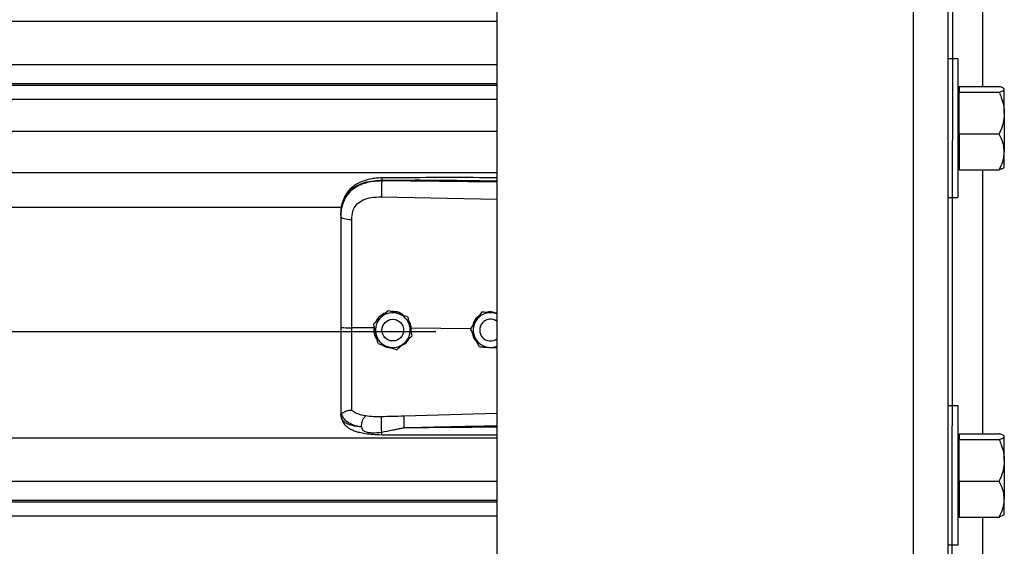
# Model space of a CAD drawing. Header units: inches. Extents: x 170 to 284, y 215 to 248.
# Tile 387 of 656: x 206.297 to 206.783, y 222.118 to 222.378. Entities that reach past the tile are written whole.
import ezdxf

# ---------------------------------------------------------------- set-up
doc = ezdxf.new("R2010")
doc.units = ezdxf.units.IN
doc.header["$LTSCALE"] = 0.25
doc.header["$MEASUREMENT"] = 0
doc.layers.add('RH FRONT OF HOOD', color=7, linetype='Continuous')

msp = doc.modelspace()

# ---------------------------------------------------------------- linework, layer by layer
at = {"layer": 'RH FRONT OF HOOD'}
for p, q in [((206.7552119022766, 220.1328032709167), (206.7598002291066, 224.3934313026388)), ((206.7552119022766, 224.3487565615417), (206.7552119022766, 220.1328032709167)), ((206.7380912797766, 224.3444764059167), (206.7380912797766, 220.1328032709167)), ((206.5326438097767, 224.3332527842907), (206.5326438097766, 220.1328032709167)), ((206.7723325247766, 222.4749051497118), (206.7723325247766, 222.3447869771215)), ((202.5003237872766, 222.376990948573), (206.5326438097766, 222.376990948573)), ((206.7602796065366, 222.3584841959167), (206.7552119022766, 222.3584841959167)), ((206.7602796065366, 222.3242429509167), (206.7602796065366, 222.3584841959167)), ((202.5003237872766, 222.3556119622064), (206.5326438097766, 222.3556119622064)), ((206.5326438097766, 222.3461266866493), (202.5003237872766, 222.3461266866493)), ((202.5003237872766, 222.3454873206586), (206.5326438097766, 222.3454873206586)), ((206.7608274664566, 222.3435036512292), (206.7602796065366, 222.3435036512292)), ((206.7608274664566, 222.3447869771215), (206.7608274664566, 222.343339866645)), ((206.7608274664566, 222.3447869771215), (206.7804819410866, 222.3447869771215)), ((206.7608274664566, 222.343339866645), (206.7608274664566, 222.3418927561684)), ((206.7608274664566, 222.331620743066), (206.7608274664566, 222.3418927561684)), ((206.7608274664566, 222.3418927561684), (206.7804819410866, 222.3418927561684)), ((206.7830500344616, 222.3435036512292), (206.782857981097, 222.3437264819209)), ((206.7830500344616, 222.343339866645), (206.7830500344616, 222.3435036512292)), ((206.7830500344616, 222.331620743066), (206.7830500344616, 222.343339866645)), ((202.5003237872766, 222.3384692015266), (206.5326438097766, 222.3384692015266)), ((206.7608274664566, 222.3213487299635), (206.7608274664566, 222.331620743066)), ((206.7830500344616, 222.331620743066), (206.7830500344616, 222.3125238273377)), ((202.5003237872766, 222.3227851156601), (206.5326438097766, 222.3227851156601)), ((206.7602796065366, 222.2900017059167), (206.7602796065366, 222.3242429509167)), ((206.7608274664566, 222.3213487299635), (206.7608274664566, 222.3125238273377)), ((206.7608274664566, 222.3213487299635), (206.7804819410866, 222.3213487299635)), ((206.7608274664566, 222.3125238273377), (206.7608274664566, 222.3036989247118)), ((206.7830500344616, 222.3049822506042), (206.7830500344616, 222.3125238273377)), ((206.7602796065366, 222.3049822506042), (206.7608274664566, 222.3049822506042)), ((206.7608274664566, 222.3036989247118), (206.7804819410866, 222.3036989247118)), ((206.7723325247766, 222.3036989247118), (206.7723325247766, 222.1735807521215)), ((206.782857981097, 222.3047594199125), (206.7830500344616, 222.3049822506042)), ((202.5003237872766, 222.3023971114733), (206.5326438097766, 222.3023971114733)), ((206.4757965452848, 222.2981854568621), (206.4757965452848, 222.2985968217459)), ((206.5326438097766, 222.2976487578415), (206.4757965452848, 222.2981854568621)), ((206.4757005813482, 222.2903966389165), (206.5326438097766, 222.2891870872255)), ((206.7552119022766, 222.2900017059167), (206.7602796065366, 222.2900017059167)), ((202.5768719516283, 222.2853214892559), (206.4560926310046, 222.2853214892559)), ((206.4556010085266, 222.2812622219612), (206.4556010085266, 222.28077390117)), ((206.4791715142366, 222.2343303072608), (206.4791715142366, 222.2343286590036)), ((206.4885896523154, 222.2313296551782), (206.4885896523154, 222.231328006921)), ((206.5251150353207, 222.2335338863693), (206.5251150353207, 222.2335355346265)), ((206.5261639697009, 222.2334676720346), (206.5251150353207, 222.2335355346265)), ((206.4719722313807, 222.2257390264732), (206.4610586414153, 222.2258434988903)), ((206.4718638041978, 222.2276742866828), (206.4718638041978, 222.2276726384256)), ((206.4721575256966, 222.2263285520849), (206.4719722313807, 222.2257390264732)), ((206.4719722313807, 222.2257390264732), (206.4719744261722, 222.2257388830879)), ((206.4904099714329, 222.2255624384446), (206.4898619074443, 222.2255084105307)), ((206.4903128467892, 222.223444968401), (206.4904099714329, 222.2255624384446)), ((206.4904099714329, 222.2255624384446), (206.4904116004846, 222.2255625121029)), ((206.5196436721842, 222.2252826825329), (206.4904116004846, 222.2255625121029)), ((206.5196296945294, 222.2253109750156), (206.5196296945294, 222.2253126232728)), ((202.5304915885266, 222.2239290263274), (206.5024760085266, 222.2239290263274)), ((206.4759317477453, 222.2246717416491), (206.4759317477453, 222.2246709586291)), ((206.4866321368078, 222.2246709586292), (206.4866321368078, 222.2246717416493)), ((206.4907000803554, 222.2216729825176), (206.4907000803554, 222.2216713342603)), ((206.5241434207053, 222.2246717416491), (206.5241434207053, 222.2246709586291)), ((206.5289402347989, 222.2161293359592), (206.5326438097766, 222.2158895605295)), ((206.7602796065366, 222.1872779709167), (206.7552119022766, 222.1872779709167)), ((206.7602796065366, 222.1530367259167), (206.7602796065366, 222.1872779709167)), ((206.4556010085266, 222.1837208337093), (206.4556010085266, 222.1831920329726)), ((206.4559407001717, 222.1812068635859), (206.4556010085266, 222.1831920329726)), ((206.5326438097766, 222.1835153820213), (206.4867081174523, 222.1821835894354)), ((202.5003237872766, 222.171543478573), (206.5326438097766, 222.171543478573)), ((206.7608274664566, 222.1722974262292), (206.7602796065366, 222.1722974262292)), ((206.7608274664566, 222.1735807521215), (206.7608274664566, 222.172133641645)), ((206.7608274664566, 222.1735807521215), (206.7804819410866, 222.1735807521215)), ((206.7608274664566, 222.172133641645), (206.7608274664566, 222.1706865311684)), ((206.7830500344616, 222.1722974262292), (206.782857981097, 222.1725202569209)), ((206.7830500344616, 222.172133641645), (206.7830500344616, 222.1722974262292)), ((206.7830500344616, 222.160414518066), (206.7830500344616, 222.172133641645)), ((206.7608274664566, 222.160414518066), (206.7608274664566, 222.1706865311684)), ((206.7608274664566, 222.1706865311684), (206.7804819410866, 222.1706865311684)), ((206.7608274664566, 222.1501425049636), (206.7608274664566, 222.160414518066)), ((206.7830500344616, 222.160414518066), (206.7830500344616, 222.1413176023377)), ((206.7602796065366, 222.1187954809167), (206.7602796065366, 222.1530367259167)), ((202.5003237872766, 222.1501644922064), (206.5326438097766, 222.1501644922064)), ((206.7608274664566, 222.1501425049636), (206.7608274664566, 222.1413176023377)), ((206.7608274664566, 222.1501425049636), (206.7804819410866, 222.1501425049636)), ((206.5326438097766, 222.1406792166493), (202.5003237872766, 222.1406792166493)), ((202.5003237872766, 222.1400398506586), (206.5326438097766, 222.1400398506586)), ((206.7608274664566, 222.1413176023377), (206.7608274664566, 222.1324926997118)), ((206.7830500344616, 222.1337760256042), (206.7830500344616, 222.1413176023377)), ((202.5003237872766, 222.1330217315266), (206.5326438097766, 222.1330217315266)), ((206.7602796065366, 222.1337760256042), (206.7608274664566, 222.1337760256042)), ((206.782857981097, 222.1335531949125), (206.7830500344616, 222.1337760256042)), ((206.7608274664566, 222.1324926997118), (206.7804819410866, 222.1324926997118)), ((206.7723325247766, 222.1324926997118), (206.7723325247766, 222.0036368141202)), ((206.7552119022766, 222.1187954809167), (206.7602796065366, 222.1187954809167))]:
    msp.add_line(p, q, dxfattribs=at)
at = {"layer": 'RH FRONT OF HOOD', "flags": 128}
msp.add_lwpolyline([(206.4556010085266, 222.28077390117), (206.4557049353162, 222.2804781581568), (206.4560128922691, 222.2801932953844), (206.4565135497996, 222.2799297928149), (206.457188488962, 222.2796973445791), (206.4580128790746, 222.2795045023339), (206.458956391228, 222.2793583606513), (206.4599843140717, 222.2792642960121), (206.4610588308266, 222.2792257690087)], dxfattribs=at)
at = {"layer": 'RH FRONT OF HOOD'}
msp.add_circle((206.4812819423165, 222.2246709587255), 0.005350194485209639, dxfattribs=at)
for centre, radius, start, end in [((206.4812819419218, 222.2246717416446), 0.008560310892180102, 132.3279357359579, 192.3279369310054), ((206.4812819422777, 222.2246717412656), 0.00856031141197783, 72.32793711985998, 132.3279357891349), ((206.4812819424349, 222.2246717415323), 0.00856031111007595, 12.32793744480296, 72.32793758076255), ((206.5294936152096, 222.2246717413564), 0.00856031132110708, 86.29353550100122, 146.2935346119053), ((206.5294936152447, 222.2246717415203), 0.005350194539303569, 53.92810144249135, 179.9999986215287), ((206.5294936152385, 222.2246709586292), 0.005350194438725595, 53.92810057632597, 306.071899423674), ((206.5294936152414, 222.2246717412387), 0.008560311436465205, 68.40767565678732, 86.29353576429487), ((206.4812819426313, 222.2246717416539), 0.008560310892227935, 312.3279357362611, 12.32793693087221), ((206.5294936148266, 222.2246717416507), 0.008560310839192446, 146.2935348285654, 206.2935362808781), ((206.4812819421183, 222.2246717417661), 0.00856031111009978, 192.3279374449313, 252.3279375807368), ((206.5294936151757, 222.2246717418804), 0.008560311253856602, 206.2935366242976, 266.2935360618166), ((206.4812819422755, 222.2246717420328), 0.008560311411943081, 252.3279371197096, 312.3279357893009), ((206.529493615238, 222.2246717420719), 0.008560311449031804, 266.2935357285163, 291.592324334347)]:
    msp.add_arc(centre, radius, start, end, dxfattribs=at)
for points, knots in [([(206.7830500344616, 222.343339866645), (206.7829523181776, 222.3435424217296), (206.7827533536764, 222.3439548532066), (206.7816015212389, 222.344434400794), (206.7807342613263, 222.3447075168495), (206.7804819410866, 222.3447869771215)], [0, 0, 0, 0, 0.4062905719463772, 0.8272664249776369, 1, 1, 1, 1]), ([(206.7804819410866, 222.3418927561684), (206.7811564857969, 222.3421177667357), (206.7825301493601, 222.3425759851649), (206.7830452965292, 222.3430764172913), (206.7830499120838, 222.3433330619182), (206.7830500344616, 222.343339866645)], [0, 0, 0, 0, 0.4843414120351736, 0.9863277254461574, 1, 1, 1, 1]), ([(206.7804819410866, 222.3418927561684), (206.7808634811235, 222.3410230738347), (206.7817662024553, 222.3389654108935), (206.7828069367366, 222.3355365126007), (206.782968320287, 222.3329369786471), (206.7830500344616, 222.331620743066)], [0, 0, 0, 0, 0.2654599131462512, 0.6280764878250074, 1, 1, 1, 1]), ([(206.7830500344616, 222.331620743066), (206.7830472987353, 222.331385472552), (206.7830294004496, 222.329846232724), (206.7826076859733, 222.3269736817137), (206.781580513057, 222.3238001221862), (206.7807535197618, 222.3219547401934), (206.7804819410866, 222.3213487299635)], [0, 0, 0, 0, 0.06653229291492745, 0.4352825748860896, 0.8145508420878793, 1, 1, 1, 1]), ([(206.7830500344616, 222.3125238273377), (206.7829523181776, 222.3137590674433), (206.7827533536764, 222.3162741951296), (206.7816015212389, 222.3191986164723), (206.7807342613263, 222.3208641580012), (206.7804819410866, 222.3213487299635)], [0, 0, 0, 0, 0.4062905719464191, 0.8272664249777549, 1, 1, 1, 1]), ([(206.7804819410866, 222.3036989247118), (206.7811564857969, 222.3050711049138), (206.7825301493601, 222.3078654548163), (206.7830452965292, 222.3109172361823), (206.7830499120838, 222.312482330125), (206.7830500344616, 222.3125238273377)], [0, 0, 0, 0, 0.4843414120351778, 0.9863277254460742, 1, 1, 1, 1]), ([(206.7827912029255, 222.3048169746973), (206.7827369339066, 222.3047249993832), (206.7825591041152, 222.3044236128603), (206.7815943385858, 222.304051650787), (206.7807326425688, 222.3037784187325), (206.7804819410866, 222.3036989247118)], [0, 0, 0, 0, 0.2374711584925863, 0.7781501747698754, 1, 1, 1, 1]), ([(206.4556010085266, 222.2812622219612), (206.4556637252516, 222.2826186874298), (206.4557821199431, 222.2851793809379), (206.4567516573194, 222.2886703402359), (206.4580408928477, 222.291082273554), (206.4594047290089, 222.2927849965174), (206.4604876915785, 222.2938283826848), (206.4615466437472, 222.2946568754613), (206.4625360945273, 222.2953168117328), (206.4637704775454, 222.2960118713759), (206.4653644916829, 222.2967375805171), (206.4680282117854, 222.2976456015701), (206.4715633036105, 222.2984055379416), (206.474469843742, 222.2985368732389), (206.4757965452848, 222.2985968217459)], [0, 0, 0, 0, 0.1307156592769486, 0.2467609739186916, 0.3577928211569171, 0.4170971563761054, 0.4791482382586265, 0.5177152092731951, 0.5590896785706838, 0.6032945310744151, 0.6633484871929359, 0.7353692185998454, 0.8792082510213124, 1, 1, 1, 1]), ([(206.4757965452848, 222.2981854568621), (206.474580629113, 222.2981521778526), (206.4721488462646, 222.2980856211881), (206.4688080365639, 222.2974638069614), (206.4658502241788, 222.2965215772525), (206.4633076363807, 222.29530390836), (206.4610761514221, 222.2937584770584), (206.4592044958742, 222.2919172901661), (206.4577235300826, 222.2897869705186), (206.4565479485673, 222.2872177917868), (206.455755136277, 222.2841659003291), (206.4556524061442, 222.2819050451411), (206.4556010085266, 222.28077390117)], [0, 0, 0, 0, 0.1111703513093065, 0.222336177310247, 0.3162781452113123, 0.4102081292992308, 0.5024030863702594, 0.5945790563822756, 0.6845432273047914, 0.774504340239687, 0.8871807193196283, 1, 1, 1, 1]), ([(206.4758151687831, 222.299688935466), (206.4748165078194, 222.2996503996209), (206.47292476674, 222.2995774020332), (206.4696157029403, 222.2990490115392), (206.4663881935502, 222.2981550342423), (206.4636413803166, 222.2968507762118), (206.461655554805, 222.2955281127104), (206.4600143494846, 222.2940826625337), (206.4586991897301, 222.2924944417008), (206.4576239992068, 222.2907417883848), (206.4567667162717, 222.288832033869), (206.4560218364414, 222.286313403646), (206.4558064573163, 222.2843757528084), (206.4556874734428, 222.2833053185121)], [0, 0, 0, 0, 0.09774743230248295, 0.1851607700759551, 0.3306121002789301, 0.4364670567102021, 0.5083182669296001, 0.5850061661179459, 0.6719760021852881, 0.730794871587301, 0.8036787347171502, 0.8915444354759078, 1, 1, 1, 1]), ([(206.4757965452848, 222.2981854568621), (206.475774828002, 222.2976096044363), (206.4757297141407, 222.2964133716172), (206.4756886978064, 222.2941883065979), (206.4756754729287, 222.2920109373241), (206.4756924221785, 222.290921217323), (206.4757005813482, 222.2903966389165)], [0, 0, 0, 0, 0.2406941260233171, 0.5000000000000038, 0.7593058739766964, 1, 1, 1, 1]), ([(206.4758153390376, 222.299673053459), (206.4758141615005, 222.2996770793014), (206.4758101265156, 222.2996908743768), (206.4758049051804, 222.2995759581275), (206.475798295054, 222.2992831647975), (206.4757972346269, 222.2988672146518), (206.4757965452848, 222.2985968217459)], [0, 0, 0, 0, 0.09787641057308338, 0.3353863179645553, 0.5679606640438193, 1, 1, 1, 1]), ([(206.4757965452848, 222.2985968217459), (206.4821023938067, 222.2986361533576), (206.495341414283, 222.2987187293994), (206.5142910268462, 222.2985375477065), (206.5269315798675, 222.2983165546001), (206.5326438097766, 222.2982166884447)], [0, 0, 0, 0, 0.3326703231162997, 0.6984356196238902, 1, 1, 1, 1]), ([(206.5326438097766, 222.2997718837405), (206.5297446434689, 222.2997866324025), (206.5191167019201, 222.2998406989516), (206.5001732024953, 222.2998773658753), (206.4841299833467, 222.2997532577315), (206.4758151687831, 222.299688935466)], [0, 0, 0, 0, 0.1530455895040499, 0.5610439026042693, 1, 1, 1, 1]), ([(206.4614844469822, 222.2831590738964), (206.4614844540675, 222.283159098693), (206.4615870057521, 222.2835180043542), (206.4620821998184, 222.2849241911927), (206.4636182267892, 222.2871268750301), (206.4666852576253, 222.289030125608), (206.470801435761, 222.2902417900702), (206.4739542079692, 222.2903414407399), (206.4757005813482, 222.2903966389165)], [0, 0, 0, 0, 4.497367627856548e-06, 0.06509473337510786, 0.261670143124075, 0.475310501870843, 0.7093656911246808, 1, 1, 1, 1]), ([(206.4556010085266, 222.28077390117), (206.4556010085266, 222.2771437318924), (206.4556010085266, 222.2698728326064), (206.4556010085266, 222.2587920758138), (206.4556010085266, 222.2476094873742), (206.4556010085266, 222.2366408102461), (206.4556010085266, 222.2293929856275), (206.4556010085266, 222.2259131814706)], [0, 0, 0, 0, 0.2027568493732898, 0.4061035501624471, 0.6088604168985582, 0.8122072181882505, 1, 1, 1, 1]), ([(206.4610586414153, 222.2258435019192), (206.4610586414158, 222.2258435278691), (206.4610587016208, 222.2292298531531), (206.4610587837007, 222.2362765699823), (206.4610588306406, 222.2469497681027), (206.4610588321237, 222.2578258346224), (206.4610588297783, 222.2686131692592), (206.4610588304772, 222.2756882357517), (206.4610588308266, 222.2792257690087)], [0, 0, 0, 0, 1.439079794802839e-06, 0.1877923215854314, 0.3908439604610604, 0.59389561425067, 0.7969478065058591, 1, 1, 1, 1]), ([(206.4610588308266, 222.2792257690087), (206.4611288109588, 222.2805504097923), (206.4611987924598, 222.2818750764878), (206.4614844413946, 222.2831590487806), (206.4614844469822, 222.2831590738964)], [0, 0, 0, 0, 0.9999804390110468, 0.9999999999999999, 0.9999999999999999, 0.9999999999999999, 0.9999999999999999]), ([(206.4718638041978, 222.2276742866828), (206.4723697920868, 222.2281352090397), (206.4733936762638, 222.2290679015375), (206.4746408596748, 222.2302039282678), (206.4753548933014, 222.2308542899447), (206.4755176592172, 222.2310025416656)], [0, 0, 0, 0, 0.4299704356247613, 0.8700602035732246, 1, 1, 1, 1]), ([(206.4718638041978, 222.2276726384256), (206.4723697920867, 222.2281334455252), (206.4733936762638, 222.229065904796), (206.4746408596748, 222.2302018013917), (206.4753548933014, 222.230852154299), (206.4755176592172, 222.2310004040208)], [0, 0, 0, 0, 0.4299704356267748, 0.8700602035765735, 1, 1, 1, 1]), ([(206.4778922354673, 222.2331652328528), (206.4777570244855, 222.2331351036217), (206.4766052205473, 222.2328784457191), (206.4748479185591, 222.2314196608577), (206.4732291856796, 222.2298100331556), (206.4729013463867, 222.2287017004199), (206.4728680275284, 222.2285890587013)], [0, 0, 0, 0, 0.05931474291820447, 0.5052766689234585, 0.9497204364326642, 1, 1, 1, 1]), ([(206.4755176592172, 222.2310025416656), (206.4764581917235, 222.2318591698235), (206.4777126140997, 222.2330016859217), (206.4788795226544, 222.2340643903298), (206.4791715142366, 222.2343303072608)], [0, 0, 0, 0, 0.7497733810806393, 1, 1, 1, 1]), ([(206.4755176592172, 222.2310004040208), (206.4764581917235, 222.2318570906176), (206.4777126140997, 222.2329996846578), (206.4788795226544, 222.2340626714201), (206.4791715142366, 222.2343286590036)], [0, 0, 0, 0, 0.7497733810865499, 1, 1, 1, 1]), ([(206.4791715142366, 222.2343303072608), (206.4795692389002, 222.2342036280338), (206.4810740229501, 222.2337243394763), (206.4826909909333, 222.2332092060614), (206.483880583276, 222.2328302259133)], [0, 0, 0, 0, 0.2643068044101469, 1, 1, 1, 1]), ([(206.4791715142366, 222.2343286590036), (206.4795692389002, 222.2342019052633), (206.4810740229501, 222.2337223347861), (206.4826909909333, 222.2332071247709), (206.483880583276, 222.2328280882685)], [0, 0, 0, 0, 0.2643068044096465, 1, 1, 1, 1]), ([(206.4865420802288, 222.2319821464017), (206.4861853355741, 222.2322722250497), (206.4850217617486, 222.2332183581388), (206.4829702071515, 222.233785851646), (206.4814006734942, 222.2337896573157), (206.480864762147, 222.2337909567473)], [0, 0, 0, 0, 0.2255168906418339, 0.7355556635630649, 1, 1, 1, 1]), ([(206.483880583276, 222.2328302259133), (206.4840669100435, 222.2327708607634), (206.4855242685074, 222.23230653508), (206.4871223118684, 222.2317972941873), (206.4884466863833, 222.2313752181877), (206.4885896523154, 222.2313296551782)], [0, 0, 0, 0, 0.1156468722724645, 0.9045342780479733, 0.9999999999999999, 0.9999999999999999, 0.9999999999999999, 0.9999999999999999]), ([(206.483880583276, 222.2328280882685), (206.4840669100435, 222.2327687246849), (206.4855242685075, 222.2323044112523), (206.4871223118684, 222.2317953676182), (206.4884466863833, 222.231373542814), (206.4885896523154, 222.231328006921)], [0, 0, 0, 0, 0.1156468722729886, 0.9045342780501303, 1, 1, 1, 1]), ([(206.4885896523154, 222.2313296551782), (206.4887357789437, 222.2306610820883), (206.4890314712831, 222.229308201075), (206.4893916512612, 222.227660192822), (206.489597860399, 222.2267166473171), (206.4896448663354, 222.2265015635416)], [0, 0, 0, 0, 0.4299704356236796, 0.8700602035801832, 1, 1, 1, 1]), ([(206.4885896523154, 222.231328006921), (206.4887357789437, 222.2306593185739), (206.4890314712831, 222.2293062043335), (206.4893916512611, 222.2276580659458), (206.4895978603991, 222.2267145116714), (206.4896448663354, 222.2264994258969)], [0, 0, 0, 0, 0.4299704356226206, 0.8700602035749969, 1, 1, 1, 1]), ([(206.5237730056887, 222.2315239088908), (206.5234534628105, 222.2313059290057), (206.5223000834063, 222.2305191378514), (206.5212067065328, 222.2289185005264), (206.5209088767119, 222.2275137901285), (206.5208207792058, 222.2270982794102)], [0, 0, 0, 0, 0.2125142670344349, 0.7670631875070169, 1, 1, 1, 1]), ([(206.5251150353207, 222.2335355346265), (206.5247352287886, 222.2329662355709), (206.5239666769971, 222.2318142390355), (206.5230305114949, 222.2304109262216), (206.5224945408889, 222.2296074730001), (206.522372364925, 222.2294243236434)], [0, 0, 0, 0, 0.4299704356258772, 0.8700602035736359, 1, 1, 1, 1]), ([(206.5251150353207, 222.2335338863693), (206.5247352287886, 222.2329644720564), (206.5239666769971, 222.2318122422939), (206.5230305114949, 222.2304087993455), (206.5224945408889, 222.2296053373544), (206.522372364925, 222.2294221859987)], [0, 0, 0, 0, 0.42997043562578, 0.8700602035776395, 0.9999999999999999, 0.9999999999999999, 0.9999999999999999, 0.9999999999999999]), ([(206.5300469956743, 222.2332141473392), (206.5287774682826, 222.2332964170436), (206.5270842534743, 222.2334061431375), (206.5255091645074, 222.2335083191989), (206.5251150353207, 222.2335338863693)], [0, 0, 0, 0, 0.749773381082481, 1, 1, 1, 1]), ([(206.5321185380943, 222.2330820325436), (206.5314576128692, 222.2332820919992), (206.5301872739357, 222.2336666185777), (206.5286240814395, 222.2336914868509), (206.5278441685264, 222.2334293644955), (206.5276683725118, 222.2333702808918)], [0, 0, 0, 0, 0.4565421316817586, 0.8775020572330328, 1, 1, 1, 1]), ([(206.5326438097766, 222.2330460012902), (206.5320008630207, 222.2330876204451), (206.5311420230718, 222.2331432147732), (206.5302669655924, 222.2331998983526), (206.5300469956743, 222.2332141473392)], [0, 0, 0, 0, 0.7486223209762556, 1, 1, 1, 1]), ([(206.4556010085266, 222.2259131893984), (206.4556010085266, 222.2228758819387), (206.4556010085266, 222.2167004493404), (206.4556010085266, 222.2079134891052), (206.4556010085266, 222.1997468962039), (206.4556010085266, 222.1931668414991), (206.4556010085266, 222.1877821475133), (206.4556010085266, 222.1850816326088), (206.4556010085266, 222.1837208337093)], [0, 0, 0, 0, 0.1870908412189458, 0.3803918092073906, 0.5558755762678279, 0.7364481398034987, 0.8671952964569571, 1, 1, 1, 1]), ([(206.4610588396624, 222.1851529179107), (206.461058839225, 222.1854156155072), (206.4610588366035, 222.1869900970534), (206.4610588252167, 222.1904214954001), (206.4610587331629, 222.1960228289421), (206.4610584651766, 222.2024626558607), (206.4610581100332, 222.2096886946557), (206.461057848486, 222.217563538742), (206.4610578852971, 222.223091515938), (206.4610579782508, 222.2258434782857), (206.4610579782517, 222.2258435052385)], [0, 0, 0, 0, 0.03155846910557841, 0.1891461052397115, 0.3467338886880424, 0.5043277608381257, 0.6619226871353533, 0.8309600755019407, 0.9999983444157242, 1, 1, 1, 1]), ([(206.4729190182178, 222.2228440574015), (206.4726473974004, 222.2240869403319), (206.4722851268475, 222.2257446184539), (206.4719481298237, 222.2272867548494), (206.4718638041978, 222.2276726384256)], [0, 0, 0, 0, 0.7497733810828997, 1, 1, 1, 1]), ([(206.4719744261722, 222.2257388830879), (206.4719406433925, 222.2252850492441), (206.4718338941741, 222.2238509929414), (206.4722505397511, 222.2216884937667), (206.4732020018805, 222.2203320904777), (206.4735884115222, 222.2197812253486)], [0, 0, 0, 0, 0.2156616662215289, 0.6814629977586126, 1, 1, 1, 1]), ([(206.4904116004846, 222.2255625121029), (206.4904115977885, 222.2255625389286), (206.4903135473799, 222.2265381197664), (206.4900534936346, 222.2279303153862), (206.4892489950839, 222.2290197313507), (206.489029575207, 222.2293168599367)], [0, 0, 0, 0, 1.999769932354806e-05, 0.7272642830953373, 1, 1, 1, 1]), ([(206.4896448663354, 222.2265015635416), (206.4899164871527, 222.2252586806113), (206.4902787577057, 222.2236010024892), (206.4906157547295, 222.2220588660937), (206.4907000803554, 222.2216729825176)], [0, 0, 0, 0, 0.7497733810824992, 1, 1, 1, 1]), ([(206.4896448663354, 222.2264994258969), (206.4899164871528, 222.2252566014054), (206.4902787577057, 222.2235990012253), (206.4906157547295, 222.222057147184), (206.4907000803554, 222.2216713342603)], [0, 0, 0, 0, 0.7497733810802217, 1, 1, 1, 1]), ([(206.522372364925, 222.2294243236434), (206.5216663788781, 222.2283659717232), (206.5207247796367, 222.226954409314), (206.5198488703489, 222.2256412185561), (206.5196296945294, 222.2253126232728)], [0, 0, 0, 0, 0.7497733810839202, 1, 1, 1, 1]), ([(206.522372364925, 222.2294221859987), (206.5216663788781, 222.2283638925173), (206.5207247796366, 222.2269524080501), (206.5198488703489, 222.2256394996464), (206.5196296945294, 222.2253109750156)], [0, 0, 0, 0, 0.7497733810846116, 1, 1, 1, 1]), ([(206.5218189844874, 222.2208797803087), (206.5217323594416, 222.2210551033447), (206.5210548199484, 222.2224263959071), (206.5203118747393, 222.2239301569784), (206.5196961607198, 222.225176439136), (206.5196296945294, 222.2253109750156)], [0, 0, 0, 0, 0.1156468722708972, 0.9045342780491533, 1, 1, 1, 1]), ([(206.4739742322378, 222.218015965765), (206.4738281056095, 222.2186845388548), (206.4735324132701, 222.2200374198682), (206.473172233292, 222.2216854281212), (206.4729660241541, 222.2226289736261), (206.4729190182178, 222.2228440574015)], [0, 0, 0, 0, 0.4299704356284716, 0.8700602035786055, 1, 1, 1, 1]), ([(206.485689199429, 222.2171071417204), (206.4861979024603, 222.2173692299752), (206.4876041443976, 222.2180937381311), (206.4888446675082, 222.219325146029), (206.4892239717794, 222.2203048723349), (206.4892370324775, 222.2203386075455)], [0, 0, 0, 0, 0.3536960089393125, 0.9777456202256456, 0.9999999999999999, 0.9999999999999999, 0.9999999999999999, 0.9999999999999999]), ([(206.4907000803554, 222.2216713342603), (206.4901940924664, 222.2212104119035), (206.4891702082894, 222.2202777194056), (206.4879230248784, 222.2191416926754), (206.4872089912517, 222.2184913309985), (206.4870462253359, 222.2183430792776)], [0, 0, 0, 0, 0.4299704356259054, 0.8700602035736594, 0.9999999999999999, 0.9999999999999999, 0.9999999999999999, 0.9999999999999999]), ([(206.520565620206, 222.223416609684), (206.5206141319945, 222.2229546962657), (206.5207607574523, 222.2215585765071), (206.5216064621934, 222.2199620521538), (206.5225405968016, 222.2191535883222), (206.5227700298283, 222.2189550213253)], [0, 0, 0, 0, 0.2716700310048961, 0.8211147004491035, 1, 1, 1, 1]), ([(206.5240082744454, 222.2164490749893), (206.5238233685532, 222.2168232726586), (206.5231237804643, 222.2182390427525), (206.5223720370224, 222.2197604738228), (206.5218189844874, 222.2208797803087)], [0, 0, 0, 0, 0.2643068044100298, 1, 1, 1, 1]), ([(206.4739742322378, 222.218015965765), (206.4743719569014, 222.2178892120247), (206.4758767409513, 222.2174096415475), (206.4774937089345, 222.2168944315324), (206.4786833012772, 222.2165153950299)], [0, 0, 0, 0, 0.2643068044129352, 1, 1, 1, 1]), ([(206.4761328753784, 222.2173280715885), (206.476212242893, 222.2172613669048), (206.477085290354, 222.2165276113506), (206.478655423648, 222.2160484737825), (206.4800899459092, 222.2159640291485), (206.4804875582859, 222.2159406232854)], [0, 0, 0, 0, 0.06740964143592, 0.7415101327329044, 1, 1, 1, 1]), ([(206.4786833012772, 222.2165153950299), (206.4788696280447, 222.2164560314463), (206.4803269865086, 222.2159917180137), (206.4819250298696, 222.2154826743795), (206.4832494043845, 222.2150608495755), (206.4833923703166, 222.2150153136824)], [0, 0, 0, 0, 0.1156468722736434, 0.9045342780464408, 0.9999999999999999, 0.9999999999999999, 0.9999999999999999, 0.9999999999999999]), ([(206.4870462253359, 222.2183430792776), (206.4861056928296, 222.2174864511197), (206.4848512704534, 222.2163439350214), (206.4836843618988, 222.2152812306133), (206.4833923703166, 222.2150153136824)], [0, 0, 0, 0, 0.749773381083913, 1, 1, 1, 1]), ([(206.5240082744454, 222.2164490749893), (206.5246912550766, 222.2164047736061), (206.5260732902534, 222.2163151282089), (206.5277567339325, 222.2162060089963), (206.5287205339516, 222.2161435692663), (206.5289402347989, 222.2161293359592)], [0, 0, 0, 0, 0.4299704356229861, 0.8700602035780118, 1, 1, 1, 1]), ([(206.4556010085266, 222.1837208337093), (206.4556010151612, 222.1837195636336), (206.4556010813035, 222.1837069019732), (206.4556082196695, 222.183602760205), (206.455706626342, 222.1835244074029), (206.4557943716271, 222.1834545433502)], [0, 0, 0, 0, 0.01193493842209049, 0.1189819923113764, 1, 1, 1, 1]), ([(206.4557938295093, 222.1834703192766), (206.4560694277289, 222.1827483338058), (206.4566354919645, 222.1812654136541), (206.4586883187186, 222.1794321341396), (206.4616765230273, 222.1778740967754), (206.464403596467, 222.177250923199), (206.4658034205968, 222.1769310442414)], [0, 0, 0, 0, 0.2305257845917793, 0.473487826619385, 0.7297379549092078, 1, 1, 1, 1]), ([(206.455798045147, 222.1834705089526), (206.455847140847, 222.1834619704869), (206.4559479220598, 222.1834444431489), (206.456239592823, 222.1836306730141), (206.4567050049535, 222.1839615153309), (206.4575812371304, 222.1845415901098), (206.4590604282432, 222.1851597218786), (206.4604012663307, 222.1851558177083), (206.4610587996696, 222.185153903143)], [0, 0, 0, 0, 0.1136768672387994, 0.2333502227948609, 0.3620694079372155, 0.5019163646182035, 0.7557448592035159, 0.9999999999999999, 0.9999999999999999, 0.9999999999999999, 0.9999999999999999]), ([(206.4658023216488, 222.1769293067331), (206.4652560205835, 222.1769864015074), (206.4639510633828, 222.1771227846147), (206.4625522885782, 222.1773509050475), (206.4615973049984, 222.1775447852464), (206.460363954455, 222.1778226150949), (206.4586776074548, 222.1783888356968), (206.4568578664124, 222.1795143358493), (206.4562523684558, 222.1806317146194), (206.4559407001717, 222.1812068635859)], [0, 0, 0, 0, 0.1091879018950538, 0.260818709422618, 0.3077983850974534, 0.3355235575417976, 0.5627886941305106, 0.7749539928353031, 1, 1, 1, 1]), ([(206.4678930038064, 222.1823288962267), (206.4665194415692, 222.1826167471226), (206.4644350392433, 222.1830535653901), (206.4622592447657, 222.1840942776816), (206.4614602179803, 222.1847995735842), (206.4610588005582, 222.1851539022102)], [0, 0, 0, 0, 0.4901989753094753, 0.7438846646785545, 1, 1, 1, 1]), ([(206.4658034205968, 222.1769310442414), (206.4658283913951, 222.1774613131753), (206.4658802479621, 222.1785625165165), (206.4663561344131, 222.1802243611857), (206.4670601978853, 222.1816105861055), (206.4676223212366, 222.1820954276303), (206.4678930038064, 222.1823288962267)], [0, 0, 0, 0, 0.2407679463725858, 0.5000000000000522, 0.7592320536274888, 1, 1, 1, 1]), ([(206.4757224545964, 222.1819214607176), (206.474370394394, 222.1819141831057), (206.4716683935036, 222.1818996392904), (206.4691617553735, 222.1821841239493), (206.467909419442, 222.1823262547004)], [0, 0, 0, 0, 0.5003922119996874, 1, 1, 1, 1]), ([(206.4758078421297, 222.17435097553), (206.4757918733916, 222.1745915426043), (206.4757581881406, 222.1750990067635), (206.4757133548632, 222.1761091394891), (206.4756763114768, 222.1772965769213), (206.4756535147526, 222.1785684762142), (206.4756483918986, 222.1797719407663), (206.4756608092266, 222.180767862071), (206.4756859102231, 222.1815072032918), (206.4757107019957, 222.1817882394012), (206.4757224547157, 222.1819214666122)], [0, 0, 0, 0, 0.1098512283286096, 0.2317256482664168, 0.3631776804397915, 0.5000000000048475, 0.6368223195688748, 0.7682743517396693, 0.8901487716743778, 1, 1, 1, 1]), ([(206.4867081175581, 222.1821835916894), (206.4848769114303, 222.1821355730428), (206.4812143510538, 222.1820395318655), (206.4775531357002, 222.1819608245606), (206.4757224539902, 222.1819214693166)], [0, 0, 0, 0, 0.4999797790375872, 1, 1, 1, 1]), ([(206.4867079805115, 222.1821835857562), (206.4867004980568, 222.1819447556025), (206.4866889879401, 222.1815773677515), (206.4866902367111, 222.1807154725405), (206.4866976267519, 222.1799406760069), (206.4867120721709, 222.1790801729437), (206.4867378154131, 222.1779207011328), (206.4867654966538, 222.1770773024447), (206.4867834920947, 222.1765290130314)], [0, 0, 0, 0, 0.2394508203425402, 0.3683426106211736, 0.4999696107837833, 0.6316010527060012, 0.7605056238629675, 1, 1, 1, 1]), ([(206.4559576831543, 222.1811608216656), (206.4561466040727, 222.1805739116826), (206.4565013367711, 222.1794718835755), (206.4575144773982, 222.178053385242), (206.4586435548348, 222.1769774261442), (206.4597908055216, 222.1761805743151), (206.4608379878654, 222.1756241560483), (206.4617808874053, 222.1752119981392), (206.4630263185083, 222.1747456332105), (206.4649712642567, 222.1741851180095), (206.4678503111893, 222.1736235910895), (206.4715839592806, 222.1732013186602), (206.4743653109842, 222.1731338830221), (206.475853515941, 222.173097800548)], [0, 0, 0, 0, 0.09843102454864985, 0.1848217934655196, 0.2573083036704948, 0.3158871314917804, 0.3722739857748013, 0.4121400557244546, 0.4615923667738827, 0.5575876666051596, 0.6828759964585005, 0.8303179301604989, 1, 1, 1, 1]), ([(206.4658025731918, 222.1769260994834), (206.4658771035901, 222.1765557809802), (206.4659810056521, 222.176039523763), (206.4663527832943, 222.1754421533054), (206.4667734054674, 222.1750092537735), (206.4675771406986, 222.1745647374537), (206.4690544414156, 222.1742031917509), (206.4718152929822, 222.1739630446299), (206.4742120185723, 222.1741959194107), (206.4758078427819, 222.1743509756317)], [0, 0, 0, 0, 0.1001269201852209, 0.139585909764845, 0.1897135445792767, 0.2582342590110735, 0.3697357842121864, 0.5803479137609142, 1, 1, 1, 1]), ([(206.4758078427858, 222.1743509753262), (206.4775872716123, 222.1746978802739), (206.4793748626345, 222.1750463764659), (206.4811928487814, 222.1754137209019), (206.4812638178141, 222.1754280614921), (206.4814988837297, 222.1754755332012), (206.4823670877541, 222.1756519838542), (206.4840074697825, 222.1759671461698), (206.485540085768, 222.176330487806), (206.4864391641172, 222.1764904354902), (206.4865162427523, 222.1765041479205)], [0, 0, 0, 0, 0.5022751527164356, 0.5045790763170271, 0.5086566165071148, 0.522130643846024, 0.5703313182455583, 0.7514263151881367, 0.9786895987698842, 1, 1, 1, 1]), ([(206.4867837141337, 222.1765266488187), (206.4906837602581, 222.1766259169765), (206.4989538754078, 222.1768364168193), (206.512065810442, 222.1771185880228), (206.523013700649, 222.1773311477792), (206.5300298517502, 222.1774592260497), (206.5322048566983, 222.1774972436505), (206.5326438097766, 222.1775049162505)], [0, 0, 0, 0, 0.2551597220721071, 0.5410705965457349, 0.8577348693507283, 0.971288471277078, 1, 1, 1, 1]), ([(206.5326438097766, 222.1768598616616), (206.5300461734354, 222.176827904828), (206.5249801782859, 222.1767655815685), (206.5174160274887, 222.176684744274), (206.5097638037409, 222.1766154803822), (206.5020057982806, 222.1765639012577), (206.494283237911, 222.1765308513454), (206.4892463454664, 222.1765280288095), (206.4867837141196, 222.1765266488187)], [0, 0, 0, 0, 0.1699411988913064, 0.3314248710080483, 0.4948424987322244, 0.6705311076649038, 0.8389164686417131, 1, 1, 1, 1]), ([(206.4758535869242, 222.1731196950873), (206.4758528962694, 222.1731128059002), (206.4758463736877, 222.173047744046), (206.4758354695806, 222.173237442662), (206.4758213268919, 222.1735643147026), (206.475812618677, 222.1739968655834), (206.475808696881, 222.1742876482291), (206.4758078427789, 222.1743509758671)], [0, 0, 0, 0, 0.03436729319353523, 0.3245665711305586, 0.621014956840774, 0.9174633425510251, 1, 1, 1, 1]), ([(206.4758535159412, 222.1730978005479), (206.4800486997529, 222.1730762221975), (206.4890236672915, 222.1730300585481), (206.5033660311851, 222.1729884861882), (206.5181010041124, 222.1729643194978), (206.5280558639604, 222.1729608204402), (206.5326438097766, 222.1729592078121)], [0, 0, 0, 0, 0.2216322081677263, 0.4741489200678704, 0.757648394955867, 1, 1, 1, 1]), ([(206.7830500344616, 222.172133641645), (206.7829523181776, 222.1723361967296), (206.7827533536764, 222.1727486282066), (206.7816015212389, 222.173228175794), (206.7807342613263, 222.1735012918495), (206.7804819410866, 222.1735807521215)], [0, 0, 0, 0, 0.4062905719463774, 0.8272664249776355, 1, 1, 1, 1]), ([(206.7804819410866, 222.1706865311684), (206.7811564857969, 222.1709115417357), (206.7825301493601, 222.1713697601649), (206.7830452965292, 222.1718701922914), (206.7830499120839, 222.1721268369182), (206.7830500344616, 222.172133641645)], [0, 0, 0, 0, 0.4843414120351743, 0.9863277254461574, 1, 1, 1, 1]), ([(206.7804819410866, 222.1706865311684), (206.7808634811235, 222.1698168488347), (206.7817662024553, 222.1677591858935), (206.7828069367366, 222.1643302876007), (206.782968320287, 222.1617307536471), (206.7830500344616, 222.160414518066)], [0, 0, 0, 0, 0.2654599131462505, 0.6280764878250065, 0.9999999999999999, 0.9999999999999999, 0.9999999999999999, 0.9999999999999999]), ([(206.7830500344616, 222.160414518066), (206.7830472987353, 222.160179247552), (206.7830294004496, 222.158640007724), (206.7826076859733, 222.1557674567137), (206.781580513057, 222.1525938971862), (206.7807535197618, 222.1507485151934), (206.7804819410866, 222.1501425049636)], [0, 0, 0, 0, 0.06653229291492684, 0.4352825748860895, 0.8145508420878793, 1, 1, 1, 1]), ([(206.7830500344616, 222.1413176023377), (206.7829523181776, 222.1425528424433), (206.7827533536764, 222.1450679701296), (206.7816015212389, 222.1479923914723), (206.7807342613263, 222.1496579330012), (206.7804819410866, 222.1501425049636)], [0, 0, 0, 0, 0.4062905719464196, 0.827266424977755, 1, 1, 1, 1]), ([(206.7804819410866, 222.1324926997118), (206.7811564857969, 222.1338648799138), (206.7825301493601, 222.1366592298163), (206.7830452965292, 222.1397110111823), (206.7830499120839, 222.141276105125), (206.7830500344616, 222.1413176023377)], [0, 0, 0, 0, 0.4843414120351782, 0.9863277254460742, 1, 1, 1, 1]), ([(206.7827912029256, 222.1336107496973), (206.7827369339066, 222.1335187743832), (206.7825591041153, 222.1332173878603), (206.7815943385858, 222.132845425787), (206.7807326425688, 222.1325721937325), (206.7804819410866, 222.1324926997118)], [0, 0, 0, 0, 0.2374711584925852, 0.7781501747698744, 1, 1, 1, 1])]:
    msp.add_open_spline(points, degree=3, knots=knots, dxfattribs=at)
msp.add_open_spline([(206.4556010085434, 222.2259131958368), (206.4556821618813, 222.2259042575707), (206.4558444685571, 222.2258863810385), (206.4570972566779, 222.2258636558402), (206.4588947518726, 222.225847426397), (206.4603369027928, 222.2258448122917), (206.461057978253, 222.225843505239)], degree=3, dxfattribs=at)

doc.saveas('drawing.dxf')
